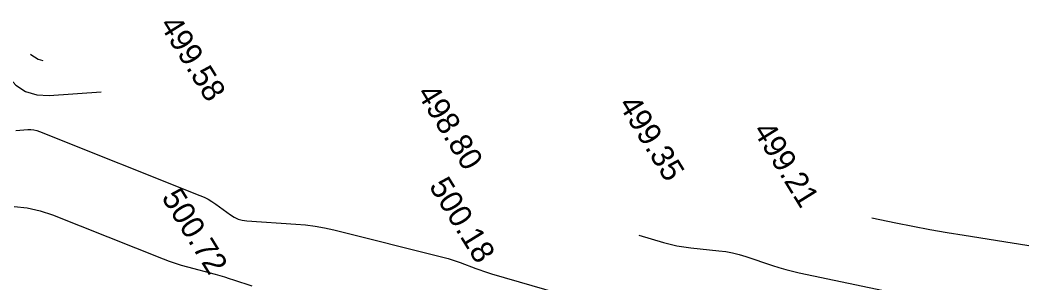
# Model space of a CAD drawing. Extents: x -636600 to -628587, y -1090963 to -1085869.
# Drawn here: x -629691 to -629602.6, y -1086002.4 to -1085979.2 of the extents above; entities that cross this region are included whole.
import ezdxf

# ---------------------------------------------------------------- set-up
doc = ezdxf.new("R2010")
doc.units = 0
for name, color, linetype in [('Ex_Major Contours', 7, 'Continuous'), ('Ex_Minor Contours', 7, 'Continuous'), ('koty_vše', 7, 'Continuous')]:
    doc.layers.add(name, color=color, linetype=linetype)

msp = doc.modelspace()

# ---------------------------------------------------------------- linework, layer by layer
at = {"layer": 'Ex_Major Contours'}
for points in [[(-629695.696, -1085979.221), (-629692.137, -1085984.137), (-629691.397, -1085984.949), (-629690.538, -1085985.507), (-629689.561, -1085985.811), (-629688.463, -1085985.861), (-629683.877, -1085985.557)], [(-629636.425, -1085998.163), (-629634.246, -1085998.806), (-629633.649, -1085998.968), (-629633.046, -1085999.101), (-629632.438, -1085999.207), (-629631.825, -1085999.285), (-629629.351, -1085999.54), (-629628.743, -1085999.62), (-629628.141, -1085999.733), (-629627.547, -1085999.878), (-629626.96, -1086000.057), (-629624.625, -1086000.836), (-629624.039, -1086001.022), (-629623.449, -1086001.191), (-629622.854, -1086001.343), (-629622.254, -1086001.478), (-629602.459, -1086005.621)]]:
    msp.add_lwpolyline(points, dxfattribs=at)
at = {"layer": 'Ex_Minor Contours'}
for points in [[(-629690.108, -1085982.217), (-629690.077, -1085982.25), (-629689.433, -1085982.669), (-629689.031, -1085982.794)], [(-629691.408, -1085988.944), (-629690.34, -1085988.874), (-629690.075, -1085988.87), (-629689.815, -1085988.896), (-629689.56, -1085988.952), (-629689.309, -1085989.036), (-629675.147, -1085994.67), (-629674.782, -1085994.829), (-629674.429, -1085995.01), (-629674.088, -1085995.213), (-629673.759, -1085995.437), (-629672.468, -1085996.381), (-629672.135, -1085996.591), (-629671.784, -1085996.748), (-629671.413, -1085996.853), (-629671.024, -1085996.905), (-629666.691, -1085997.189), (-629665.839, -1085997.264), (-629664.992, -1085997.376), (-629664.152, -1085997.527), (-629663.318, -1085997.715), (-629653.602, -1086000.138), (-629653.245, -1086000.232), (-629652.89, -1086000.337), (-629652.539, -1086000.452), (-629652.191, -1086000.578), (-629650.805, -1086001.1), (-629650.457, -1086001.227), (-629650.108, -1086001.347), (-629649.756, -1086001.461), (-629649.401, -1086001.568), (-629637.628, -1086004.996)], [(-629691.535, -1085995.652), (-629690.391, -1085995.774), (-629689.268, -1085996.021), (-629688.164, -1085996.391), (-629678.408, -1086000.255), (-629677.88, -1086000.456), (-629677.346, -1086000.641), (-629676.807, -1086000.81), (-629676.263, -1086000.964), (-629673.805, -1086001.622), (-629673.395, -1086001.734), (-629672.986, -1086001.853), (-629672.58, -1086001.976), (-629672.174, -1086002.105), (-629670.557, -1086002.632)], [(-629615.832, -1085996.636), (-629613.731, -1085997.076), (-629612.224, -1085997.381), (-629610.714, -1085997.668), (-629609.2, -1085997.935), (-629607.682, -1085998.184), (-629599.208, -1085999.517)]]:
    msp.add_lwpolyline(points, dxfattribs=at)

# ---------------------------------------------------------------- texts
at = {"layer": 'koty_vše'}
for s, p in [('499.58', (-629678.764, -1085979.617)), ('498.80', (-629656.056, -1085985.666)), ('499.35', (-629638.263, -1085986.649)), ('499.21', (-629626.387, -1085988.958)), ('500.18', (-629654.983, -1085993.852)), ('500.72', (-629678.596, -1085994.844))]:
    msp.add_text(s, height=2, rotation=301.70867, dxfattribs=at).set_placement(p)

doc.saveas('drawing.dxf')
